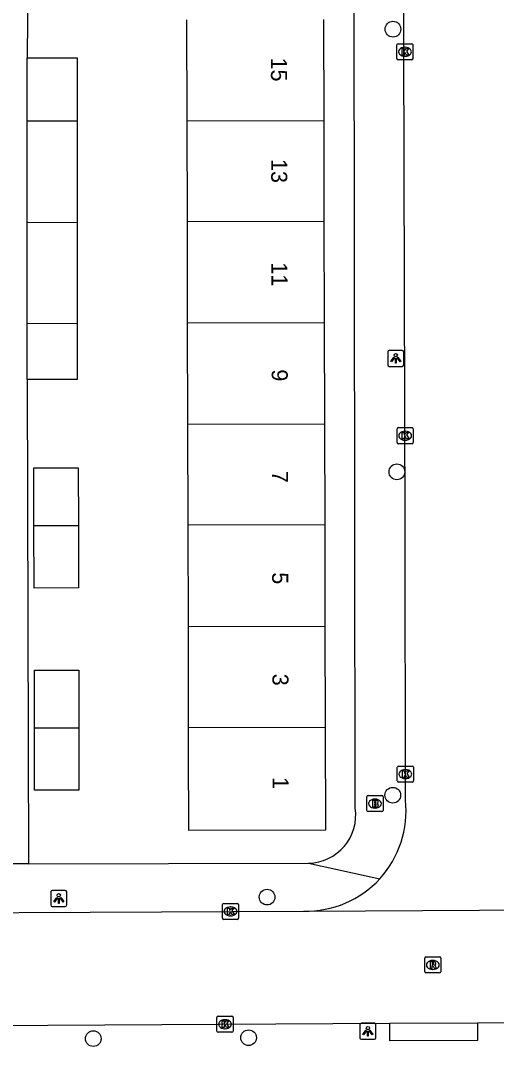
# Model space of a CAD drawing. Extents: x 160732 to 162105, y 387428 to 388479.
# Drawn here: x 161720.6 to 161750.2, y 388217.7 to 388281.5 of the extents above; entities that cross this region are included whole.
import ezdxf

# ---------------------------------------------------------------- set-up
doc = ezdxf.new("R2010")
doc.units = 0
for name, color, linetype in [('IMGEO_Boom', 7, 'Continuous'), ('IMGEO_Brandkraan', 7, 'Continuous'), ('IMGEO_Kolk', 7, 'Continuous'), ('IMGEO_Lichtpunt', 7, 'Continuous'), ('IMGEO_Pand', 7, 'Continuous'), ('IMGEO_Pand_nummerreeks', 7, 'Continuous'), ('IMGEO_Rijbaan_lokaal_open', 7, 'Continuous'), ('IMGEO_Rioolput', 7, 'Continuous'), ('IMGEO_Voetpad_open', 7, 'Continuous')]:
    doc.layers.add(name, color=color, linetype=linetype)

msp = doc.modelspace()

# ---------------------------------------------------------------- linework, layer by layer
at = {"layer": 'IMGEO_Boom'}
for centre in [(161743.752, 388280.976), (161743.997, 388253.424), (161743.743, 388233.297), (161735.911, 388226.955), (161725.085, 388218.148), (161734.76, 388218.205)]:
    msp.add_circle(centre, 0.489, dxfattribs=at)
at = {"layer": 'IMGEO_Brandkraan'}
for p, q in [((161742.133, 388232.35), (161742.133, 388233.202)), ((161742.208, 388233.276), (161743.06, 388233.276)), ((161742.621, 388233.056), (161742.646, 388233.056)), ((161743.134, 388233.202), (161743.134, 388232.35)), ((161742.644, 388232.496), (161742.619, 388232.496)), ((161743.06, 388232.276), (161742.208, 388232.276))]:
    msp.add_line(p, q, dxfattribs=at)
for points in [[(161742.133, 388232.35), (161742.133, 388233.202)], [(161742.208, 388233.276), (161743.06, 388233.276)], [(161743.134, 388233.202), (161743.134, 388232.35)], [(161742.481, 388232.976), (161742.481, 388232.576), (161742.694, 388232.576)], [(161742.712, 388232.976), (161742.481, 388232.976)], [(161742.66, 388232.895), (161742.606, 388232.895), (161742.606, 388232.819)], [(161742.606, 388232.819), (161742.659, 388232.819)], [(161742.668, 388232.743), (161742.606, 388232.743), (161742.606, 388232.662)], [(161742.606, 388232.662), (161742.668, 388232.662)], [(161743.06, 388232.276), (161742.208, 388232.276)]]:
    msp.add_lwpolyline(points, dxfattribs=at)
for centre, radius, start, end in [((161742.21, 388233.2), 0.0765, 91.55205, 178.44795), ((161742.21, 388233.2), 0.0765, 91.55205, 178.44795), ((161743.058, 388233.2), 0.0765, 1.55205, 88.44795), ((161743.058, 388233.2), 0.0765, 1.55205, 88.44795), ((161742.661, 388232.857), 0.0379, 267.82845, 90.93552), ((161742.669, 388232.702), 0.0404, 269.87594, 90.50774), ((161742.7, 388232.827), 0.251, 268.66757, 293.53466), ((161742.716, 388232.831), 0.145, 59.4692, 91.53667), ((161742.741, 388232.878), 0.0922, 285.51372, 58.15012), ((161742.746, 388232.686), 0.105, 301.31148, 78.98903), ((161742.21, 388232.352), 0.0765, 181.55205, 268.44795), ((161742.21, 388232.352), 0.0765, 181.55205, 268.44795), ((161743.058, 388232.352), 0.0765, 271.55205, 358.44795), ((161743.058, 388232.352), 0.0765, 271.55205, 358.44795)]:
    msp.add_arc(centre, radius, start, end, dxfattribs=at)
for centre, major_axis, ratio, start_param, end_param in [((161742.62, 388232.776), (-0.387, 0.002), 0.722429, 4.712389, 7.853982), ((161742.645, 388232.776), (-0.39, 0.002), 0.717154, 1.570796, 4.712389)]:
    msp.add_ellipse(centre, major_axis=major_axis, ratio=ratio, start_param=start_param, end_param=end_param, dxfattribs=at)
at = {"layer": 'IMGEO_Kolk'}
for p, q in [((161744, 388279.141), (161744, 388279.993)), ((161744.075, 388280.067), (161744.927, 388280.067)), ((161744.488, 388279.847), (161744.513, 388279.847)), ((161745.001, 388279.993), (161745.001, 388279.141)), ((161744.927, 388279.067), (161744.075, 388279.067)), ((161744.511, 388279.287), (161744.486, 388279.287)), ((161744.013, 388255.248), (161744.013, 388256.1)), ((161744.088, 388256.174), (161744.94, 388256.174)), ((161745.014, 388256.1), (161745.014, 388255.248)), ((161744.524, 388255.394), (161744.499, 388255.394)), ((161744.501, 388255.954), (161744.526, 388255.954)), ((161744.94, 388255.174), (161744.088, 388255.174)), ((161744.025, 388234.184), (161744.025, 388235.036)), ((161744.1, 388235.11), (161744.952, 388235.11)), ((161745.026, 388235.036), (161745.026, 388234.184)), ((161744.536, 388234.33), (161744.511, 388234.33)), ((161744.513, 388234.89), (161744.538, 388234.89)), ((161744.952, 388234.11), (161744.1, 388234.11)), ((161733.134, 388225.641), (161733.134, 388226.493)), ((161733.209, 388226.567), (161734.061, 388226.567)), ((161733.622, 388226.347), (161733.647, 388226.347)), ((161734.135, 388226.493), (161734.135, 388225.641)), ((161734.061, 388225.567), (161733.209, 388225.567)), ((161733.645, 388225.787), (161733.62, 388225.787)), ((161732.789, 388218.62), (161732.789, 388219.472)), ((161732.864, 388219.546), (161733.716, 388219.546)), ((161733.277, 388219.326), (161733.302, 388219.326)), ((161733.79, 388219.472), (161733.79, 388218.62)), ((161733.716, 388218.546), (161732.864, 388218.546)), ((161733.3, 388218.766), (161733.275, 388218.766))]:
    msp.add_line(p, q, dxfattribs=at)
for points in [[(161744, 388279.141), (161744, 388279.993)], [(161744.075, 388280.067), (161744.927, 388280.067)], [(161744.321, 388279.767), (161744.444, 388279.767), (161744.444, 388279.616), (161744.574, 388279.767), (161744.738, 388279.767), (161744.592, 388279.616), (161744.745, 388279.367), (161744.593, 388279.367), (161744.508, 388279.531), (161744.444, 388279.464), (161744.444, 388279.367), (161744.321, 388279.367), (161744.321, 388279.767)], [(161745.001, 388279.993), (161745.001, 388279.141)], [(161744.927, 388279.067), (161744.075, 388279.067)], [(161744.013, 388255.248), (161744.013, 388256.1)], [(161744.088, 388256.174), (161744.94, 388256.174)], [(161745.014, 388256.1), (161745.014, 388255.248)], [(161744.334, 388255.874), (161744.457, 388255.874), (161744.457, 388255.723), (161744.587, 388255.874), (161744.751, 388255.874), (161744.605, 388255.723), (161744.758, 388255.474), (161744.606, 388255.474), (161744.521, 388255.638), (161744.457, 388255.571), (161744.457, 388255.474), (161744.334, 388255.474), (161744.334, 388255.874)], [(161744.94, 388255.174), (161744.088, 388255.174)], [(161744.025, 388234.184), (161744.025, 388235.036)], [(161744.1, 388235.11), (161744.952, 388235.11)], [(161745.026, 388235.036), (161745.026, 388234.184)], [(161744.346, 388234.81), (161744.469, 388234.81), (161744.469, 388234.659), (161744.599, 388234.81), (161744.763, 388234.81), (161744.617, 388234.659), (161744.77, 388234.41), (161744.618, 388234.41), (161744.533, 388234.574), (161744.469, 388234.507), (161744.469, 388234.41), (161744.346, 388234.41), (161744.346, 388234.81)], [(161744.952, 388234.11), (161744.1, 388234.11)], [(161733.134, 388225.641), (161733.134, 388226.493)], [(161733.209, 388226.567), (161734.061, 388226.567)], [(161733.455, 388226.267), (161733.578, 388226.267), (161733.578, 388226.116), (161733.708, 388226.267), (161733.872, 388226.267), (161733.726, 388226.116), (161733.879, 388225.867), (161733.727, 388225.867), (161733.642, 388226.031), (161733.578, 388225.964), (161733.578, 388225.867), (161733.455, 388225.867), (161733.455, 388226.267)], [(161734.135, 388226.493), (161734.135, 388225.641)], [(161734.061, 388225.567), (161733.209, 388225.567)], [(161732.789, 388218.62), (161732.789, 388219.472)], [(161732.864, 388219.546), (161733.716, 388219.546)], [(161733.11, 388219.246), (161733.233, 388219.246), (161733.233, 388219.095), (161733.363, 388219.246), (161733.527, 388219.246), (161733.381, 388219.095), (161733.534, 388218.846), (161733.382, 388218.846), (161733.297, 388219.01), (161733.233, 388218.943), (161733.233, 388218.846), (161733.11, 388218.846), (161733.11, 388219.246)], [(161733.79, 388219.472), (161733.79, 388218.62)], [(161733.716, 388218.546), (161732.864, 388218.546)]]:
    msp.add_lwpolyline(points, dxfattribs=at)
for centre, start, end in [((161744.077, 388279.991), 91.55205, 178.44795), ((161744.077, 388279.991), 91.55205, 178.44795), ((161744.925, 388279.991), 1.55205, 88.44795), ((161744.925, 388279.991), 1.55205, 88.44795), ((161744.077, 388279.143), 181.55205, 268.44795), ((161744.077, 388279.143), 181.55205, 268.44795), ((161744.925, 388279.143), 271.55205, 358.44795), ((161744.925, 388279.143), 271.55205, 358.44795), ((161744.09, 388256.098), 91.55205, 178.44795), ((161744.09, 388256.098), 91.55205, 178.44795), ((161744.938, 388256.098), 1.55205, 88.44795), ((161744.938, 388256.098), 1.55205, 88.44795), ((161744.09, 388255.25), 181.55205, 268.44795), ((161744.09, 388255.25), 181.55205, 268.44795), ((161744.938, 388255.25), 271.55205, 358.44795), ((161744.938, 388255.25), 271.55205, 358.44795), ((161744.102, 388235.034), 91.55205, 178.44795), ((161744.102, 388235.034), 91.55205, 178.44795), ((161744.95, 388235.034), 1.55205, 88.44795), ((161744.95, 388235.034), 1.55205, 88.44795), ((161744.102, 388234.186), 181.55205, 268.44795), ((161744.102, 388234.186), 181.55205, 268.44795), ((161744.95, 388234.186), 271.55205, 358.44795), ((161744.95, 388234.186), 271.55205, 358.44795), ((161733.211, 388226.491), 91.55205, 178.44795), ((161733.211, 388226.491), 91.55205, 178.44795), ((161734.059, 388226.491), 1.55205, 88.44795), ((161734.059, 388226.491), 1.55205, 88.44795), ((161733.211, 388225.643), 181.55205, 268.44795), ((161733.211, 388225.643), 181.55205, 268.44795), ((161734.059, 388225.643), 271.55205, 358.44795), ((161734.059, 388225.643), 271.55205, 358.44795), ((161732.866, 388219.47), 91.55205, 178.44795), ((161732.866, 388219.47), 91.55205, 178.44795), ((161733.714, 388219.47), 1.55205, 88.44795), ((161733.714, 388219.47), 1.55205, 88.44795), ((161732.866, 388218.622), 181.55205, 268.44795), ((161732.866, 388218.622), 181.55205, 268.44795), ((161733.714, 388218.622), 271.55205, 358.44795), ((161733.714, 388218.622), 271.55205, 358.44795)]:
    msp.add_arc(centre, 0.0765, start, end, dxfattribs=at)
for centre, major_axis, ratio, start_param, end_param in [((161744.487, 388279.567), (-0.387, 0.002), 0.722429, 4.712389, 7.853982), ((161744.512, 388279.567), (-0.39, 0.002), 0.717154, 1.570796, 4.712389), ((161744.5, 388255.674), (-0.387, 0.002), 0.722429, 4.712389, 7.853982), ((161744.525, 388255.674), (-0.39, 0.002), 0.717154, 1.570796, 4.712389), ((161744.512, 388234.61), (-0.387, 0.002), 0.722429, 4.712389, 7.853982), ((161744.537, 388234.61), (-0.39, 0.002), 0.717154, 1.570796, 4.712389), ((161733.621, 388226.067), (-0.387, 0.002), 0.722429, 4.712389, 7.853982), ((161733.646, 388226.067), (-0.39, 0.002), 0.717154, 1.570796, 4.712389), ((161733.276, 388219.046), (-0.387, 0.002), 0.722429, 4.712389, 7.853982), ((161733.301, 388219.046), (-0.39, 0.002), 0.717154, 1.570796, 4.712389)]:
    msp.add_ellipse(centre, major_axis=major_axis, ratio=ratio, start_param=start_param, end_param=end_param, dxfattribs=at)
at = {"layer": 'IMGEO_Lichtpunt'}
for p, q in [((161743.427, 388260.889), (161743.427, 388260.082)), ((161743.427, 388260.889), (161743.427, 388260.082)), ((161744.329, 388260.984), (161743.521, 388260.984)), ((161744.329, 388260.984), (161743.521, 388260.984)), ((161744.423, 388260.082), (161744.423, 388260.889)), ((161744.423, 388260.082), (161744.423, 388260.889)), ((161743.521, 388259.988), (161744.329, 388259.988)), ((161743.521, 388259.988), (161744.329, 388259.988)), ((161722.437, 388227.274), (161722.437, 388226.467)), ((161722.437, 388227.274), (161722.437, 388226.467)), ((161723.339, 388227.369), (161722.531, 388227.369)), ((161723.339, 388227.369), (161722.531, 388227.369)), ((161723.433, 388226.467), (161723.433, 388227.274)), ((161723.433, 388226.467), (161723.433, 388227.274)), ((161722.531, 388226.373), (161723.339, 388226.373)), ((161722.531, 388226.373), (161723.339, 388226.373)), ((161741.692, 388219.006), (161741.692, 388218.199)), ((161741.692, 388219.006), (161741.692, 388218.199)), ((161742.594, 388219.101), (161741.786, 388219.101)), ((161742.594, 388219.101), (161741.786, 388219.101)), ((161742.688, 388218.199), (161742.688, 388219.006)), ((161742.688, 388218.199), (161742.688, 388219.006)), ((161741.786, 388218.105), (161742.594, 388218.105)), ((161741.786, 388218.105), (161742.594, 388218.105))]:
    msp.add_line(p, q, dxfattribs=at)
for points in [[(161743.801, 388260.553), (161743.84, 388260.525), (161743.652, 388260.263), (161743.614, 388260.29), (161743.801, 388260.553)], [(161743.903, 388260.505), (161743.95, 388260.505), (161743.95, 388260.183), (161743.903, 388260.183), (161743.903, 388260.505)], [(161744.013, 388260.525), (161744.051, 388260.552), (161744.238, 388260.29), (161744.199, 388260.262), (161744.013, 388260.525)], [(161722.811, 388226.938), (161722.85, 388226.91), (161722.662, 388226.648), (161722.624, 388226.675), (161722.811, 388226.938)], [(161722.913, 388226.89), (161722.96, 388226.89), (161722.96, 388226.568), (161722.913, 388226.568), (161722.913, 388226.89)], [(161723.023, 388226.91), (161723.061, 388226.937), (161723.248, 388226.675), (161723.209, 388226.647), (161723.023, 388226.91)], [(161742.066, 388218.67), (161742.105, 388218.642), (161741.917, 388218.38), (161741.879, 388218.407), (161742.066, 388218.67)], [(161742.168, 388218.622), (161742.215, 388218.622), (161742.215, 388218.3), (161742.168, 388218.3), (161742.168, 388218.622)], [(161742.278, 388218.642), (161742.316, 388218.669), (161742.503, 388218.407), (161742.464, 388218.379), (161742.278, 388218.642)]]:
    msp.add_lwpolyline(points, dxfattribs=at)
for centre in [(161743.926, 388260.687), (161722.936, 388227.072), (161742.191, 388218.804)]:
    msp.add_circle(centre, 0.0994, dxfattribs=at)
for centre, start, end in [((161743.521, 388260.889), 90, 180), ((161743.521, 388260.889), 90, 180), ((161744.329, 388260.889), 0, 90), ((161744.329, 388260.889), 0, 90), ((161743.521, 388260.082), 180, 270), ((161743.521, 388260.082), 180, 270), ((161744.329, 388260.082), 270, 0), ((161744.329, 388260.082), 270, 360), ((161722.531, 388227.274), 90, 180), ((161722.531, 388227.274), 90, 180), ((161723.339, 388227.274), 0, 90), ((161723.339, 388227.274), 0, 90), ((161722.531, 388226.467), 180, 270), ((161722.531, 388226.467), 180, 270), ((161723.339, 388226.467), 270, 0), ((161723.339, 388226.467), 270, 360), ((161741.786, 388219.006), 90, 180), ((161741.786, 388219.006), 90, 180), ((161742.594, 388219.006), 0, 90), ((161742.594, 388219.006), 0, 90), ((161741.786, 388218.199), 180, 270), ((161741.786, 388218.199), 180, 270), ((161742.594, 388218.199), 270, 0), ((161742.594, 388218.199), 270, 360)]:
    msp.add_arc(centre, 0.0946, start, end, dxfattribs=at)
at = {"layer": 'IMGEO_Pand'}
for points in [[(161730.933, 388275.269), (161730.918, 388281.562)], [(161739.425, 388281.582), (161739.44, 388275.289)], [(161720.976, 388275.246), (161720.976, 388279.187)], [(161720.976, 388279.187), (161724.085, 388279.187), (161724.085, 388275.253)], [(161724.085, 388275.253), (161720.976, 388275.246)], [(161720.976, 388268.951), (161720.976, 388275.246)], [(161724.085, 388275.253), (161724.085, 388268.959)], [(161730.933, 388275.269), (161739.44, 388275.289)], [(161730.947, 388268.976), (161730.933, 388275.269)], [(161739.44, 388275.289), (161739.455, 388268.997)], [(161720.976, 388268.951), (161724.085, 388268.959)], [(161720.976, 388262.661), (161720.976, 388268.951)], [(161724.085, 388268.959), (161724.085, 388262.668)], [(161739.455, 388268.997), (161730.947, 388268.976)], [(161730.962, 388262.684), (161730.947, 388268.976)], [(161739.455, 388268.997), (161739.47, 388262.704)], [(161720.976, 388262.661), (161724.085, 388262.668)], [(161724.085, 388262.668), (161724.085, 388259.174), (161720.976, 388259.174)], [(161720.976, 388259.174), (161720.976, 388262.661)], [(161739.47, 388262.704), (161730.962, 388262.684)], [(161730.977, 388256.391), (161730.962, 388262.684)], [(161739.47, 388262.704), (161739.485, 388256.411)], [(161730.977, 388256.391), (161739.485, 388256.411)], [(161730.992, 388250.098), (161730.977, 388256.391)], [(161739.485, 388256.411), (161739.5, 388250.118)], [(161721.39, 388250.075), (161721.385, 388253.668), (161724.153, 388253.672), (161724.158, 388250.082)], [(161721.39, 388250.075), (161724.158, 388250.082)], [(161724.158, 388250.082), (161724.163, 388246.198), (161721.395, 388246.194), (161721.39, 388250.075)], [(161739.5, 388250.118), (161730.992, 388250.098)], [(161731.01, 388243.805), (161730.992, 388250.098)], [(161739.5, 388250.118), (161739.5, 388250), (161739.514, 388243.825)], [(161731.01, 388243.805), (161739.514, 388243.825)], [(161731.022, 388237.512), (161731.01, 388243.805)], [(161739.514, 388243.825), (161739.529, 388237.533)], [(161721.42, 388237.488), (161721.415, 388241.082), (161724.183, 388241.086), (161724.188, 388237.495)], [(161721.42, 388237.488), (161724.188, 388237.495)], [(161724.188, 388237.495), (161724.193, 388233.612), (161721.425, 388233.608), (161721.42, 388237.488)], [(161731.022, 388237.512), (161739.529, 388237.533)], [(161739.529, 388237.533), (161739.544, 388231.118), (161731.037, 388231.098), (161731.025, 388236.098), (161731.022, 388237.512)]]:
    msp.add_lwpolyline(points, dxfattribs=at)
at = {"layer": 'IMGEO_Rijbaan_lokaal_open'}
for points in [[(161744.528, 388232.983), (161744.519, 388250), (161744.304, 388324.987)], [(161702.686, 388225.909), (161738.196, 388226.088)], [(161756.24, 388226.165), (161738.496, 388226.061), (161738.196, 388226.088)], [(161697.392, 388218.843), (161743.556, 388219.105)], [(161743.556, 388219.105), (161749.011, 388219.136)], [(161749.011, 388219.136), (161767.565, 388219.166)]]:
    msp.add_lwpolyline(points, dxfattribs=at)
for centre, radius, start, end in [((161738.358, 388232.295), 6.208, 317.42865, 6.36382), ((161738.36, 388232.289), 6.203, 268.48945, 317.46)]:
    msp.add_arc(centre, radius, start, end, dxfattribs=at)
at = {"layer": 'IMGEO_Rioolput'}
for p, q in [((161745.733, 388222.307), (161745.733, 388223.159)), ((161745.808, 388223.233), (161746.66, 388223.233)), ((161746.221, 388223.013), (161746.246, 388223.013)), ((161746.734, 388223.159), (161746.734, 388222.307)), ((161746.66, 388222.233), (161745.808, 388222.233)), ((161746.244, 388222.453), (161746.219, 388222.453))]:
    msp.add_line(p, q, dxfattribs=at)
for points in [[(161745.733, 388222.307), (161745.733, 388223.159)], [(161745.808, 388223.233), (161746.66, 388223.233)], [(161746.322, 388222.931), (161746.07, 388222.933), (161746.07, 388222.533)], [(161746.248, 388222.852), (161746.194, 388222.852), (161746.194, 388222.771)], [(161746.734, 388223.159), (161746.734, 388222.307)], [(161746.66, 388222.233), (161745.808, 388222.233)], [(161746.07, 388222.533), (161746.194, 388222.533), (161746.194, 388222.695), (161746.205, 388222.695)], [(161746.194, 388222.771), (161746.246, 388222.771)], [(161746.252, 388222.666), (161746.323, 388222.533), (161746.463, 388222.533), (161746.398, 388222.659)]]:
    msp.add_lwpolyline(points, dxfattribs=at)
for centre, radius, start, end in [((161745.81, 388223.157), 0.0765, 91.55205, 178.44795), ((161745.81, 388223.157), 0.0765, 91.55205, 178.44795), ((161746.23, 388222.96), 0.19, 274.7715, 282.96867), ((161746.254, 388222.756), 0.0964, 77.00612, 93.18647), ((161746.268, 388222.813), 0.0378, 276.66336, 79.67722), ((161746.321, 388222.821), 0.109, 350.36119, 89.41601), ((161746.319, 388222.821), 0.112, 277.58423, 350.98172), ((161746.658, 388223.157), 0.0765, 1.55205, 88.44795), ((161746.658, 388223.157), 0.0765, 1.55205, 88.44795), ((161745.81, 388222.309), 0.0765, 181.55205, 268.44795), ((161745.81, 388222.309), 0.0765, 181.55205, 268.44795), ((161746.204, 388222.642), 0.0533, 26.02933, 88.69889), ((161746.303, 388222.606), 0.108, 29.51342, 73.79051), ((161746.658, 388222.309), 0.0765, 271.55205, 358.44795), ((161746.658, 388222.309), 0.0765, 271.55205, 358.44795)]:
    msp.add_arc(centre, radius, start, end, dxfattribs=at)
for centre, major_axis, ratio, start_param, end_param in [((161746.22, 388222.733), (-0.387, 0.002), 0.722429, 4.712389, 7.853982), ((161746.245, 388222.733), (-0.39, 0.002), 0.717154, 1.570796, 4.712389)]:
    msp.add_ellipse(centre, major_axis=major_axis, ratio=ratio, start_param=start_param, end_param=end_param, dxfattribs=at)
at = {"layer": 'IMGEO_Voetpad_open'}
for points in [[(161741.4, 388232.494), (161741.379, 388250), (161741.318, 388300.582)], [(161721.008, 388284.092), (161720.976, 388279.187)], [(161720.976, 388259.174), (161721.049, 388229.024)], [(161721.049, 388229.024), (161719.937, 388229.021)], [(161721.049, 388229.024), (161738.498, 388229.067)], [(161738.498, 388229.067), (161742.93, 388228.095)], [(161749.011, 388219.136), (161749.015, 388218.036), (161743.56, 388218.005), (161743.556, 388219.105)]]:
    msp.add_lwpolyline(points, dxfattribs=at)
msp.add_arc((161738.449, 388232.051), 2.984, 270.94277, 8.54106, dxfattribs=at)

# ---------------------------------------------------------------- texts
at = {"layer": 'IMGEO_Pand_nummerreeks'}
for s, p in [('15', (161736.151, 388279.206)), ('13', (161736.166, 388272.891)), ('11', (161736.181, 388266.462)), ('9', (161736.197, 388259.801)), ('7', (161736.212, 388253.487)), ('5', (161736.227, 388247.172)), ('3', (161736.242, 388240.857)), ('1', (161736.257, 388234.429))]:
    msp.add_text(s, height=1, rotation=270.13445, dxfattribs=at).set_placement(p)

doc.saveas('drawing.dxf')
